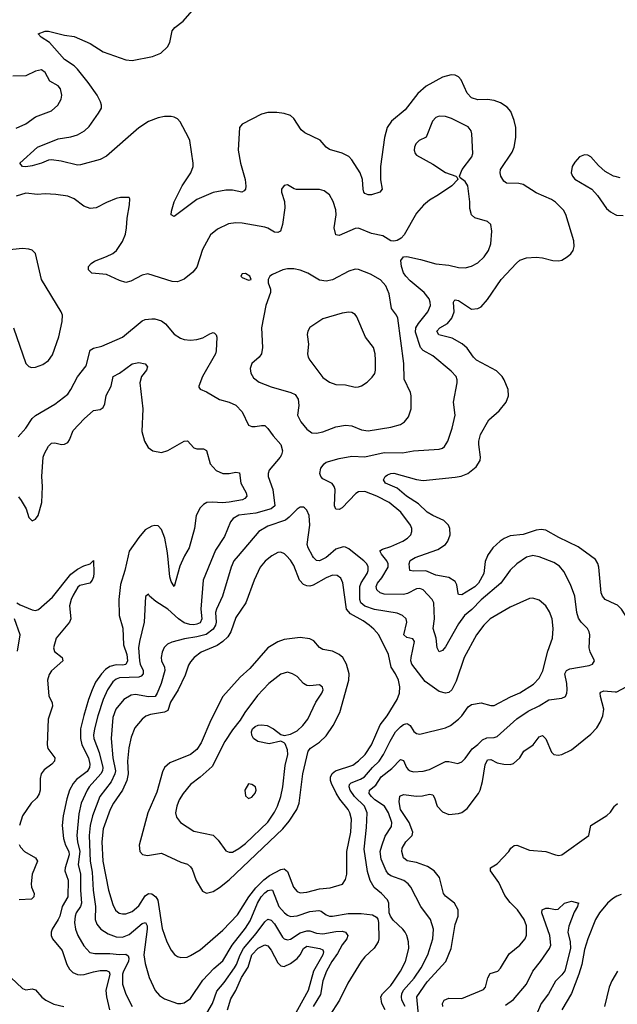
# Model space of a CAD drawing. Header units: inches. Extents: x 1682530 to 1839546, y 640742 to 791647.
# Tile 524 of 656: x 1776313 to 1780013, y 667224 to 673318. Entities that reach past the tile are written whole.
import ezdxf

# ---------------------------------------------------------------- set-up
doc = ezdxf.new("R2010")
doc.units = ezdxf.units.IN
doc.header["$MEASUREMENT"] = 0
for name, color, linetype in [('B7676', 7, 'Continuous'), ('B7677', 7, 'Continuous'), ('B7686', 7, 'Continuous'), ('B7687', 7, 'Continuous')]:
    doc.layers.add(name, color=color, linetype=linetype)

msp = doc.modelspace()

# ---------------------------------------------------------------- linework, layer by layer
at = {"layer": 'B7676', "color": 5}
for points, elevation in [([(1776295.3, 669710), (1776316.5, 669696.5), (1776390, 669666.7), (1776410, 669662), (1776430, 669667.1), (1776515.1, 669744.9), (1776630, 669886.5), (1776670, 669916.5), (1776710, 669937.1), (1776748, 669950), (1776770, 669971.3), (1776771.9, 669891.9), (1776770.1, 669870), (1776762, 669850), (1776747.2, 669830), (1776684, 669816), (1776673.6, 669806.4), (1776643.3, 669756.7), (1776630.8, 669730), (1776621.5, 669690), (1776630.2, 669609.8), (1776620.9, 669590), (1776539, 669490), (1776522, 669430), (1776527.5, 669407.5), (1776576, 669370), (1776580.3, 669350), (1776510, 669288.2), (1776495.4, 669264.6), (1776485.2, 669230), (1776494, 669134), (1776513.2, 669090), (1776516.2, 669070), (1776489.6, 668990), (1776482.9, 668830), (1776487.5, 668807.5), (1776531, 668750), (1776528.6, 668730), (1776511.6, 668710), (1776465.1, 668674.9), (1776445.9, 668650), (1776438.7, 668621.3), (1776440.2, 668550), (1776433.8, 668526.2), (1776417.9, 668502.1), (1776384.5, 668470), (1776330, 668390.6), (1776311.8, 668330)], 580), ([(1776984.5, 670000), (1776963.5, 669910), (1776937.5, 669822.5), (1776925.6, 669730), (1776928.9, 669630), (1776951.8, 669551.8), (1776955.1, 669450), (1776976.5, 669390), (1776979.6, 669350), (1776970, 669326.6), (1776950, 669322.4), (1776910, 669324.5), (1776870, 669314.4), (1776843.8, 669296.2), (1776818.5, 669270), (1776782.9, 669217.1), (1776761.3, 669170), (1776737.7, 669110), (1776709, 669011), (1776689.2, 668930), (1776688.1, 668870), (1776697.6, 668830), (1776739.3, 668750), (1776747.4, 668710), (1776745.1, 668690), (1776730, 668664.6), (1776665.3, 668614.7), (1776643.5, 668590), (1776621.4, 668550), (1776604.7, 668495.3), (1776582.6, 668390), (1776575.3, 668330), (1776582.9, 668250), (1776596.3, 668210), (1776616.3, 668170), (1776618.2, 668150), (1776594.2, 668070), (1776592.5, 668050), (1776612.3, 667992.3), (1776611.4, 667890), (1776574.6, 667830), (1776561, 667770), (1776551.8, 667748.2), (1776512.7, 667690), (1776506.5, 667670), (1776507.2, 667650), (1776515.8, 667630), (1776576.6, 667556.6), (1776604.6, 667470), (1776621.5, 667441.5), (1776642.2, 667422.2), (1776669.7, 667409.7), (1776690, 667406.3), (1776712.2, 667407.8), (1776770, 667425.8), (1776810, 667433), (1776850, 667434.4), (1776866.1, 667426.1), (1776870.5, 667410), (1776845.7, 667310), (1776849.6, 667270), (1776868.6, 667190)], 620), ([(1777510.7, 670000), (1777448.4, 669850), (1777434.7, 669670), (1777440.9, 669610), (1777430, 669586.2), (1777410, 669576.6), (1777390, 669573.3), (1777365.3, 669574.7), (1777330, 669585.6), (1777295.4, 669610), (1777230, 669669.9), (1777156.4, 669716.4), (1777117.2, 669750), (1777110, 669762), (1777091.1, 669748.9), (1777083.5, 669590), (1777054.2, 669470), (1777049.2, 669430.8), (1777055.2, 669350), (1777059, 669330), (1777076.8, 669290), (1777077.4, 669270), (1777064.7, 669255.3), (1777050, 669248.9), (1776930, 669245), (1776910, 669236.5), (1776890, 669219.1), (1776856.6, 669170), (1776830, 669111), (1776796.5, 669010), (1776775.9, 668930), (1776770.1, 668890), (1776772, 668870), (1776803.7, 668783.7), (1776828.3, 668690), (1776825.9, 668670), (1776814.5, 668650), (1776742.5, 668570), (1776730.6, 668550), (1776693.6, 668470), (1776677.8, 668402.2), (1776666.9, 668270), (1776669.7, 668230), (1776685.1, 668170), (1776675.6, 668090), (1776689, 668029), (1776688.9, 667930), (1776694.5, 667850), (1776689.1, 667830), (1776663.1, 667790), (1776655.7, 667770), (1776652.8, 667730), (1776658.3, 667690), (1776672.5, 667650), (1776710, 667585.5), (1776745.9, 667545.9), (1776777.9, 667537.9), (1776870, 667539.1), (1776930, 667532.8), (1776970, 667533.8), (1776984.9, 667524.9), (1776989.4, 667510), (1776987.3, 667490), (1776954.7, 667430), (1776948.7, 667410), (1776950.1, 667350), (1776970, 667286.4), (1777008.4, 667210)], 640), ([(1777665, 670000), (1777639.4, 669970), (1777622.7, 669930), (1777568.8, 669750), (1777530.6, 669669.4), (1777525.6, 669650), (1777529.2, 669590), (1777524.6, 669570), (1777510, 669546.4), (1777466.6, 669513.4), (1777410, 669497.9), (1777332.8, 669487.2), (1777255.4, 669464.6), (1777227.4, 669452.6), (1777207.1, 669432.9), (1777195.6, 669404.4), (1777189.2, 669370), (1777191.1, 669350), (1777210.1, 669310), (1777211.8, 669290), (1777189.6, 669210.4), (1777164.4, 669150), (1777151.1, 669130), (1777110, 669126.4), (1777030, 669141.3), (1777002.7, 669137.3), (1776957.6, 669110), (1776907, 669050), (1776890, 668999.3), (1776879, 668870), (1776888.9, 668750), (1776906.3, 668670), (1776902.4, 668650), (1776879.3, 668600.7), (1776809.1, 668510), (1776764.2, 668390), (1776749.7, 668330.3), (1776743, 668270), (1776749.7, 668110), (1776762.1, 668042.1), (1776767.7, 667930), (1776781, 667830), (1776779, 667750), (1776790, 667720.9), (1776815.5, 667690), (1776859.8, 667659.8), (1776910, 667642.3), (1776950, 667639.1), (1776990, 667657.3), (1777070, 667725.2), (1777091.1, 667731.1), (1777101.9, 667710), (1777102.7, 667690), (1777081.3, 667530), (1777090, 667477.3), (1777115, 667390), (1777151.4, 667310), (1777178.3, 667278.3), (1777210, 667257.8), (1777290, 667230.3), (1777310, 667228.5), (1777330, 667233.7), (1777370, 667259.5), (1777446.6, 667373.4), (1777514.4, 667445.6), (1777570, 667494.2), (1777627.8, 667590), (1777710, 667695.8), (1777739.3, 667740.7), (1777784.9, 667850), (1777808.1, 667890), (1777830, 667914.9), (1777850, 667928.9), (1777870, 667933.8), (1777877.3, 667930), (1777917.7, 667830), (1777952.9, 667790), (1777970, 667776.1), (1777990, 667767.6), (1778030, 667771.4), (1778110, 667798.9), (1778164.2, 667804.2), (1778180, 667800), (1778210, 667777.2), (1778230, 667769.5), (1778250, 667768.9), (1778346.3, 667786.3), (1778426.5, 667786.5), (1778497.2, 667777.2), (1778522.8, 667762.8), (1778530.4, 667750.4), (1778534.4, 667730), (1778536.9, 667630), (1778531.7, 667610), (1778507.8, 667572.2), (1778450, 667518), (1778427.6, 667490), (1778345.3, 667354.7), (1778291.9, 667250), (1778228.4, 667151.6)], 660), ([(1777874.3, 670000), (1777865.3, 669994.7), (1777832.9, 669967.1), (1777801.3, 669930), (1777763.5, 669850), (1777713.8, 669710), (1777650, 669618.9), (1777620.4, 669530), (1777600.5, 669499.5), (1777570.2, 669470), (1777535.1, 669444.9), (1777437, 669403), (1777393.6, 669370), (1777370, 669344), (1777357.5, 669322.5), (1777338, 669262), (1777293.7, 669170), (1777245.8, 669094.2), (1777230, 669042.7), (1777210, 669031.9), (1777122.8, 669017.2), (1777092.8, 669007.2), (1777070, 668988.7), (1777024.7, 668935.3), (1777001.9, 668878.1), (1776988.3, 668811.7), (1776980.5, 668730), (1776984, 668650), (1776976.6, 668610), (1776950.1, 668550), (1776893.8, 668470), (1776871.8, 668430), (1776829.2, 668310), (1776820.9, 668230), (1776827.2, 668110), (1776862.3, 667930), (1776890, 667842.4), (1776906.8, 667806.8), (1776928.3, 667788.3), (1776950, 667784), (1776970, 667784.6), (1777010, 667798.5), (1777050, 667834.8), (1777090, 667896.1), (1777110, 667909.5), (1777130, 667908.9), (1777156.3, 667890), (1777168.7, 667868.7), (1777193.8, 667693.8), (1777222.9, 667610), (1777250, 667559.5), (1777272.1, 667532.1), (1777290, 667519.5), (1777310, 667513.1), (1777350, 667516.5), (1777370, 667525.5), (1777430, 667561.8), (1777570, 667682.7), (1777661.5, 667778.5), (1777731.6, 667890), (1777775.3, 667944.7), (1777824.4, 667995.6), (1777858.4, 668021.6), (1777930, 668058.2), (1777950, 668061.9), (1777970, 668047.3), (1778008.7, 667948.7), (1778030, 667922), (1778050, 667914), (1778090, 667918.4), (1778170, 667939), (1778234.1, 667945.9), (1778312.2, 667967.8), (1778330, 667996.3), (1778338.5, 668030), (1778337.5, 668170), (1778362.1, 668290), (1778366.7, 668370), (1778356.9, 668410), (1778346.8, 668430), (1778294.1, 668494.1), (1778271.6, 668531.6), (1778243.6, 668590), (1778236.9, 668610), (1778237.1, 668630), (1778247.7, 668652.3), (1778269, 668670), (1778374.6, 668705.4), (1778410, 668730.9), (1778451.2, 668770), (1778490, 668830.2), (1778545.5, 668954.5), (1778587.5, 669010), (1778650.8, 669110), (1778665, 669150), (1778667.1, 669190), (1778659, 669230), (1778639.4, 669270), (1778612, 669310), (1778595.2, 669390), (1778535.7, 669510), (1778506, 669546), (1778477.3, 669570), (1778438.5, 669598.5), (1778361.9, 669641.9), (1778336.4, 669670), (1778313.6, 669833.6), (1778301.5, 669861.5), (1778278.8, 669878.8), (1778250, 669880.3), (1778210, 669864.7), (1778130, 669819.3), (1778110, 669812.6), (1778090, 669814.1), (1778070, 669823.2), (1778044.8, 669850), (1778010, 669940.5), (1777990, 669973.7), (1777965.1, 670000)], 680), ([(1777332.9, 670000), (1777330, 669995.1), (1777304.4, 669935.6), (1777270, 669809.2), (1777250, 669841.2), (1777243.2, 669870), (1777229.5, 670000)], 620), ([(1778222.8, 670000), (1778210, 669989.1), (1778170, 669968), (1778150, 669971.2), (1778131.2, 669990), (1778125.8, 670000)], 660), ([(1778576.5, 667190), (1778555.3, 667230), (1778549.7, 667270), (1778558.3, 667290), (1778610, 667341.2), (1778630, 667367.2), (1778670.6, 667430), (1778701.1, 667490), (1778721.8, 667570), (1778719.8, 667610), (1778709.8, 667649.8), (1778699.7, 667670), (1778686, 667690), (1778625.2, 667745.2), (1778607.6, 667770), (1778601.3, 667790), (1778598, 667850), (1778589.7, 667870), (1778552.2, 667910), (1778506.5, 667946.5), (1778482, 667990), (1778466.6, 668046.6), (1778444.6, 668184.6), (1778460.7, 668319.3), (1778464.6, 668410), (1778447.2, 668450), (1778386.1, 668510), (1778358.7, 668550), (1778352.8, 668570), (1778355.6, 668584.4), (1778365.3, 668594.7), (1778422.5, 668617.5), (1778447.4, 668632.6), (1778496.7, 668690), (1778538.4, 668730), (1778566.2, 668770), (1778606.4, 668853.6), (1778639.6, 668910), (1778670, 668942.6), (1778690, 668956.1), (1778710, 668962.3), (1778718.6, 668958.6), (1778730.1, 668950.1), (1778753.2, 668913.2), (1778770, 668900.3), (1778790, 668896.1), (1778950, 668934.7), (1778979.7, 668950), (1779029.7, 668990), (1779050, 669010.4), (1779090, 669066.4), (1779110, 669080.3), (1779170, 669091.1), (1779230, 669073.6), (1779250, 669074.2), (1779351.9, 669128.1), (1779410, 669152.5), (1779494.5, 669205.5), (1779530, 669243.6), (1779551.5, 669288.5), (1779582.2, 669410), (1779611.9, 669490), (1779615.9, 669550), (1779608.9, 669610), (1779594, 669654), (1779570, 669689.6), (1779530, 669726), (1779490, 669738.7), (1779470, 669736.3), (1779350, 669681.4), (1779226.7, 669610), (1779185.6, 669570), (1779140.6, 669510), (1779064.3, 669370), (1779015.7, 669224.3), (1778989.3, 669170.7), (1778970, 669155.1), (1778950, 669149.8), (1778910, 669160.9), (1778822.6, 669222.6), (1778741.5, 669330), (1778734.5, 669350), (1778735.6, 669370), (1778757.4, 669470), (1778747, 669487), (1778710, 669494.6), (1778692, 669510), (1778710.7, 669590), (1778705.7, 669610), (1778682.4, 669630), (1778650, 669644.6), (1778510, 669668.2), (1778450, 669687.9), (1778424.2, 669710), (1778419.4, 669730), (1778418.4, 669810), (1778426.8, 669833.2), (1778463.7, 669890), (1778470.6, 669910), (1778470, 669931.6), (1778461.6, 669950), (1778444.1, 669970), (1778405.2, 670000)], 660), ([(1778698.9, 667210), (1778678.7, 667250), (1778675.7, 667270), (1778679.7, 667290), (1778690, 667311.5), (1778754.3, 667385.7), (1778799, 667450), (1778838.9, 667530), (1778871.4, 667630), (1778874, 667690), (1778857.1, 667750), (1778795.9, 667830), (1778735.1, 667950), (1778718.9, 667970), (1778691.3, 667990), (1778610, 668020.2), (1778597, 668030), (1778582.3, 668050), (1778550, 668123.1), (1778545.6, 668170), (1778554.8, 668205.2), (1778575.5, 668264.5), (1778614.6, 668325.4), (1778617.9, 668350), (1778595.6, 668410), (1778571.7, 668450), (1778511.3, 668490), (1778490.4, 668510), (1778476.3, 668530), (1778478.2, 668550), (1778518.6, 668581.4), (1778550, 668631.8), (1778616.3, 668683.7), (1778670, 668739.5), (1778690, 668732.7), (1778707.8, 668690), (1778718.1, 668678.1), (1778730, 668668.3), (1778750, 668662.9), (1778810, 668667.5), (1778850, 668678), (1778950, 668726.2), (1778970, 668726.9), (1779024.7, 668715.3), (1779050, 668725.7), (1779070, 668745.3), (1779113.7, 668806.3), (1779150, 668832.8), (1779179, 668861), (1779206.1, 668873.9), (1779250, 668875), (1779270, 668882.8), (1779390, 668991.3), (1779461.1, 669038.9), (1779530, 669071), (1779590, 669108.7), (1779670, 669119.1), (1779691.6, 669128.4), (1779701, 669150), (1779702.4, 669170), (1779700.7, 669210), (1779689.1, 669270), (1779698.3, 669290), (1779719.3, 669300.7), (1779839.2, 669320.8), (1779859.3, 669330), (1779872.3, 669350), (1779845.1, 669405.1), (1779839.1, 669430), (1779842.2, 669510), (1779839.1, 669530), (1779828.2, 669550), (1779789.1, 669589.1), (1779773.3, 669613.3), (1779761.8, 669650), (1779749.8, 669750), (1779722.3, 669822.3), (1779682.4, 669902.4), (1779655.8, 669935.8), (1779619.7, 669959.7), (1779530, 669994.6), (1779498, 670000)], 640), ([(1779484.2, 670000), (1779450, 669991.9), (1779390, 669950.9), (1779349, 669911), (1779291.2, 669830), (1779170, 669727), (1779111.9, 669668.1), (1779067.2, 669630), (1779030, 669579.8), (1778950, 669436.8), (1778930, 669413.7), (1778910, 669405.1), (1778897.2, 669430), (1778891.6, 669490), (1778872.2, 669550), (1778881.7, 669610), (1778877.7, 669710), (1778866.4, 669730), (1778810, 669788.7), (1778790, 669798.4), (1778770, 669796.7), (1778713.9, 669766.1), (1778690, 669760.2), (1778570, 669762.5), (1778545.6, 669770), (1778523.2, 669790), (1778520.2, 669810), (1778528.3, 669830), (1778555.4, 669864.6), (1778593.5, 669930), (1778594.5, 669950), (1778586.5, 669970), (1778561.1, 670000)], 640), ([(1779208.9, 670000), (1779195.6, 669964.4), (1779185.9, 669890), (1779152.5, 669830), (1779130, 669808.1), (1779050, 669759.2), (1779030, 669760.7), (1779026.6, 669766.6), (1779020.1, 669820.1), (1779010, 669840.9), (1778970, 669866.6), (1778890, 669880.4), (1778827.2, 669907.2), (1778750, 669904.5), (1778728.7, 669908.7), (1778724.8, 669950), (1778730, 669971.6), (1778761.6, 669990), (1778790.7, 670000)], 620), ([(1780000, 669700.4), (1779938.7, 669730), (1779920.4, 669750), (1779912.9, 669770), (1779898.9, 669930), (1779892.6, 669952.6), (1779878, 669978), (1779847.2, 670000)], 620), ([(1776299.1, 669410), (1776315.4, 669510), (1776280.4, 669610)], 580), ([(1778791.3, 667050), (1778771.9, 667270), (1778836.6, 667363.4), (1778950.8, 667489.2), (1778984, 667570), (1779010, 667718.8), (1779028.3, 667770), (1779028.4, 667810), (1779005.4, 667850), (1778950, 667893.5), (1778936.1, 667910), (1778912.1, 668010), (1778879.8, 668050), (1778837.5, 668077.5), (1778770, 668102.7), (1778712.8, 668112.8), (1778689.9, 668129.9), (1778679, 668170), (1778681.2, 668190), (1778703.2, 668230), (1778743.5, 668270), (1778747.4, 668290), (1778723.6, 668350), (1778671.5, 668430), (1778662.1, 668477.9), (1778667.4, 668512.6), (1778690, 668522.9), (1778770, 668512.1), (1778805.8, 668514.2), (1778850, 668524.1), (1778870, 668520.3), (1778881.5, 668501.5), (1778897.3, 668450), (1778930, 668415.4), (1778970, 668399.3), (1779030, 668405), (1779050, 668412.3), (1779083.5, 668436.5), (1779153.8, 668530), (1779163.7, 668550), (1779177.5, 668602.5), (1779193.9, 668706.1), (1779210, 668738.2), (1779230, 668739.4), (1779270, 668719.8), (1779310, 668710.1), (1779350, 668708.3), (1779370, 668714.7), (1779409.7, 668750), (1779434.7, 668790), (1779491.1, 668830), (1779530, 668880.3), (1779550, 668888.4), (1779570, 668866.4), (1779605.2, 668785.2), (1779619.1, 668770), (1779646, 668766), (1779670, 668771.3), (1779730, 668799.7), (1779850, 668896), (1779885.4, 668934.6), (1779907.4, 668970), (1779922.7, 669010), (1779928.6, 669050), (1779907.9, 669130), (1779906, 669150), (1779910, 669156.4), (1779930, 669164.4), (1780000, 669158.3)], 620), ([(1778933.5, 667210), (1778931.1, 667230), (1778940.6, 667250), (1778970, 667263.3), (1779050, 667259.5), (1779184.3, 667315.7), (1779195.9, 667330), (1779211.8, 667388.2), (1779225.6, 667414.4), (1779273.3, 667430), (1779290, 667448.4), (1779343.1, 667536.9), (1779409.8, 667590.2), (1779442.2, 667630), (1779450, 667652), (1779449.8, 667709.8), (1779435.8, 667750), (1779394.9, 667810), (1779350, 667855.3), (1779316.9, 667896.9), (1779278.7, 667978.7), (1779228.3, 668050), (1779227, 668070), (1779270, 668093.8), (1779342, 668170), (1779353.6, 668190), (1779373.7, 668206.3), (1779390, 668208.9), (1779470, 668178.7), (1779570, 668169.4), (1779630, 668148.4), (1779650, 668146.2), (1779670, 668150.3), (1779837.2, 668270), (1779848.3, 668331.7), (1779947.8, 668392.2), (1779970, 668412.7), (1779995.8, 668450), (1780000, 668454)], 580), ([(1776310, 668213.4), (1776317.2, 668197.2), (1776342.8, 668170), (1776411.3, 668131.3), (1776422.3, 668110), (1776390.7, 668030), (1776383.2, 667970), (1776386.4, 667950), (1776403.2, 667910), (1776401, 667890), (1776385.1, 667874.9), (1776310, 667871.5)], 580), ([(1780000, 667888.1), (1779982.7, 667877.3), (1779952.5, 667850), (1779902.7, 667790), (1779877.4, 667750), (1779830.1, 667630), (1779810, 667563.6), (1779792.9, 667470), (1779775.3, 667410), (1779728.8, 667291.2), (1779669.4, 667190)], 580), ([(1779321.3, 667218.7), (1779370, 667254.4), (1779449.8, 667350), (1779489.8, 667430), (1779538, 667490), (1779593.5, 667570), (1779600.7, 667590), (1779594.9, 667650), (1779546, 667790), (1779547.3, 667810), (1779570, 667818.9), (1779590, 667820.3), (1779630, 667810.5), (1779647, 667813), (1779685.1, 667850), (1779730, 667863.7), (1779774, 667850), (1779770.9, 667849.1), (1779766, 667830), (1779745.3, 667794.7), (1779712.4, 667707.6), (1779707.4, 667670), (1779720.9, 667610), (1779723.1, 667570), (1779687.8, 667432.2), (1779670, 667407.2), (1779630, 667367.1), (1779586.7, 667290), (1779542.5, 667230), (1779509.4, 667150)], 560), ([(1777470.4, 667170), (1777506.2, 667230), (1777534.3, 667305.7), (1777579.7, 667360.3), (1777643.7, 667450), (1777655.3, 667470), (1777676.8, 667530), (1777699.4, 667570), (1777777.7, 667662.3), (1777830, 667735), (1777850, 667751.1), (1777870, 667744.2), (1777890, 667721.6), (1777939.7, 667639.7), (1777950, 667629.3), (1777970, 667624), (1777990, 667627.8), (1778050, 667665.9), (1778090, 667679.9), (1778110, 667678.5), (1778150, 667663.8), (1778190, 667659.9), (1778270, 667675.6), (1778310, 667676.8), (1778329, 667670), (1778338.7, 667658.7), (1778344.3, 667650), (1778338.6, 667630), (1778310, 667591.8), (1778281.3, 667538.7), (1778245.1, 667490), (1778212.2, 667430), (1778190.6, 667370), (1778175.2, 667284.8), (1778130.1, 667210)], 640), ([(1777600.2, 667190), (1777620.8, 667259.2), (1777651.1, 667308.9), (1777685.8, 667390), (1777726.7, 667453.3), (1777749.9, 667530), (1777790, 667571.9), (1777830, 667592.1), (1777850, 667586.7), (1777870, 667560.2), (1777910, 667481.1), (1777930, 667462), (1777950, 667458.8), (1777990, 667476.3), (1778030, 667506.9), (1778050.3, 667529.7), (1778070.4, 667569.6), (1778090, 667584.3), (1778170.7, 667570), (1778190, 667561.7), (1778194.7, 667550), (1778190.5, 667530), (1778132.1, 667430), (1778098.2, 667310), (1778000.3, 667130)], 620), ([(1776257.8, 667390), (1776330, 667322.4), (1776350, 667313.4), (1776390, 667320.2), (1776410, 667314.7), (1776448.8, 667268.8), (1776475.3, 667250), (1776524.5, 667224.5), (1776584.9, 667210)], 580), ([(1780000, 667404.8), (1779979.8, 667370), (1779963.4, 667330), (1779934.6, 667210)], 620)]:
    msp.add_lwpolyline(points, dxfattribs=dict(at, elevation=elevation))
for points, elevation in [([(1778050, 669494.4), (1777950, 669482), (1777910, 669468.7), (1777850, 669429.8), (1777737.2, 669302.8), (1777678, 669250), (1777570.2, 669130), (1777496.8, 668983.2), (1777436.7, 668843.3), (1777410, 668801.4), (1777370, 668769.8), (1777241.7, 668718.3), (1777210.1, 668689.9), (1777196.9, 668663.1), (1777162.5, 668537.5), (1777106.8, 668410), (1777053, 668210), (1777057.4, 668170), (1777072.3, 668152.3), (1777104.3, 668144.3), (1777190, 668160.2), (1777310, 668104.2), (1777351.7, 668091.7), (1777370, 668075.8), (1777380, 668060), (1777404.7, 667990), (1777444.7, 667924.7), (1777470, 667911.7), (1777510, 667921.8), (1777550, 667946.7), (1777610, 667995), (1777941.8, 668310), (1777982.1, 668357.9), (1778028.4, 668430), (1778042.8, 668470), (1778064.8, 668650), (1778099.2, 668790), (1778112.7, 668810), (1778170, 668846.4), (1778210, 668885.8), (1778254, 668950), (1778294.5, 669030), (1778351.3, 669230), (1778352.8, 669270), (1778336.8, 669330), (1778312.9, 669370), (1778290, 669389.8), (1778250, 669410.8), (1778190, 669419.8), (1778170, 669432.5), (1778133.8, 669473.8), (1778110, 669486)], 720), ([(1777970, 669279.7), (1777930, 669267.1), (1777854.4, 669210), (1777784.1, 669135.9), (1777705.7, 669030), (1777677.2, 668982.8), (1777630, 668923), (1777582.5, 668850), (1777503.9, 668696.1), (1777430, 668629.8), (1777370, 668585.7), (1777325.3, 668530), (1777300.8, 668490), (1777284.9, 668450), (1777278, 668410), (1777283.2, 668383.2), (1777308.4, 668350), (1777390, 668296.1), (1777510, 668270.3), (1777541.2, 668241.2), (1777590, 668174.9), (1777610, 668165.7), (1777630, 668165.8), (1777670, 668188.6), (1777710, 668219.2), (1777848.1, 668351.9), (1777890, 668414.4), (1777908.1, 668450), (1777928.7, 668510), (1777942.8, 668570), (1777957.2, 668702.8), (1777971.9, 668770), (1777970, 668799.3), (1777955.5, 668835.5), (1777950, 668843.6), (1777930, 668852.7), (1777856.4, 668836.4), (1777786.6, 668850), (1777760.5, 668870), (1777749.7, 668890), (1777748.4, 668911.6), (1777754.5, 668930), (1777770, 668943.8), (1777790, 668952), (1777810, 668954.6), (1777844.7, 668950), (1777883.8, 668930), (1777930, 668894.4), (1777950, 668887.3), (1777990, 668896.5), (1778030, 668917.6), (1778065.1, 668950), (1778096.1, 668990), (1778146.5, 669093.5), (1778184.4, 669150), (1778190.7, 669170), (1778188.1, 669188.1), (1778170, 669202), (1778110, 669194.7), (1778090, 669196.9), (1778070, 669209.6), (1778030, 669253.3), (1778002.7, 669270)], 740), ([(1777730, 668588.7), (1777707.3, 668550), (1777710, 668514), (1777730, 668498), (1777750, 668506), (1777770, 668532), (1777776, 668550), (1777772.7, 668570), (1777750, 668584)], 760)]:
    msp.add_lwpolyline(points, close=True, dxfattribs=dict(at, elevation=elevation))
at = {"layer": 'B7677', "color": 5}
for points, elevation in [([(1778790.7, 670000), (1778901.9, 670038.1), (1778949.7, 670070), (1778962.7, 670090), (1778977.2, 670130), (1778976.4, 670170), (1778968.4, 670190), (1778939.1, 670219.1), (1778870, 670249.9), (1778836, 670270), (1778781, 670321), (1778708.7, 670370), (1778650, 670419.2), (1778577.6, 670450), (1778565.1, 670470), (1778576.3, 670490), (1778590, 670500.3), (1778609.9, 670510.1), (1778630, 670511.8), (1778770, 670472.4), (1778810, 670466.7), (1779010, 670486.7), (1779046.1, 670493.9), (1779088, 670510), (1779138.2, 670550), (1779163.5, 670590), (1779166.6, 670610), (1779155.5, 670690), (1779155.8, 670710), (1779166.4, 670750), (1779218.2, 670841.8), (1779282.5, 670897.5), (1779324.4, 670950), (1779338.3, 670990), (1779336.9, 671030), (1779312.4, 671090), (1779299.1, 671110), (1779264.8, 671144.8), (1779141.5, 671210), (1779122.2, 671230), (1779084.3, 671284.3), (1779051.6, 671311.6), (1778990, 671347), (1778907.8, 671367.8), (1778895.1, 671390), (1778913.6, 671410), (1778961.4, 671438.6), (1778989.4, 671470.6), (1779003.7, 671510), (1778998, 671570), (1779002, 671578), (1779010, 671584.4), (1779030, 671580.9), (1779110, 671526.9), (1779149, 671530), (1779170, 671541.7), (1779210, 671585.7), (1779294.4, 671710), (1779387.8, 671812.2), (1779410, 671830.2), (1779450, 671843.7), (1779510, 671848.1), (1779550, 671843.8), (1779613.1, 671826.9), (1779650, 671824.7), (1779670, 671830.3), (1779702.9, 671850), (1779725.6, 671870), (1779738.7, 671890), (1779745.1, 671914.9), (1779743.1, 671950), (1779693.3, 672113.3), (1779679.8, 672139.8), (1779630, 672189.5), (1779605.6, 672205.6), (1779510, 672246.9), (1779430, 672298.5), (1779404, 672304), (1779326.6, 672306.6), (1779310, 672318.4), (1779292.6, 672350), (1779287.4, 672370), (1779289.8, 672390), (1779361.4, 672498.6), (1779374.8, 672530), (1779385.3, 672590), (1779384.1, 672650), (1779374.7, 672694.7), (1779353.5, 672750), (1779330, 672777.7), (1779290, 672803.1), (1779250, 672818.2), (1779210, 672824), (1779150, 672821.9), (1779110, 672834.7), (1779083.8, 672863.8), (1779046.5, 672946.5), (1779030, 672964.7), (1779010, 672974.8), (1778983.9, 672976.1), (1778930, 672961.6), (1778830, 672907.4), (1778777.9, 672862.1), (1778700.2, 672759.8), (1778614.4, 672690), (1778587.6, 672650), (1778571.5, 672588.5), (1778547.2, 672410), (1778547.1, 672327.1), (1778556.4, 672270), (1778542.8, 672250), (1778490, 672234.5), (1778470, 672234.7), (1778450, 672243), (1778444.4, 672250), (1778438.8, 672270), (1778434.3, 672330), (1778421.8, 672370), (1778370, 672449.8), (1778350, 672470.8), (1778310, 672492.7), (1778230, 672514.5), (1778210, 672529.7), (1778172.2, 672572.2), (1778078.5, 672618.5), (1778056.4, 672636.4), (1778010, 672707), (1777990, 672724.5), (1777950, 672738), (1777904.5, 672744.5), (1777850, 672744.7), (1777810, 672732.6), (1777690, 672671.6), (1777674.4, 672650), (1777666.2, 672510), (1777680.6, 672430), (1777708.4, 672330), (1777712.7, 672287.3), (1777710, 672269.3), (1777701.7, 672258.3), (1777688.7, 672251.3), (1777630, 672262.5), (1777590, 672263.1), (1777510, 672248.2), (1777410, 672204.5), (1777270, 672099.3), (1777249.6, 672109.6), (1777252.1, 672132.1), (1777269.8, 672190), (1777317.7, 672290), (1777372.3, 672370), (1777385.8, 672410), (1777387.3, 672430), (1777365.3, 672570), (1777357.3, 672590), (1777306.6, 672686.6), (1777290, 672704), (1777270, 672714.5), (1777250, 672719.8), (1777210, 672719.8), (1777170, 672710.8), (1777110, 672687.6), (1777050, 672648.6), (1776850, 672472.9), (1776810, 672453.6), (1776690, 672419.3), (1776670, 672417.4), (1776570, 672442.4), (1776508.6, 672451.4), (1776490, 672449.1), (1776448.4, 672430), (1776390, 672412.9), (1776350, 672407.4), (1776329, 672410), (1776314.5, 672430), (1776423, 672530), (1776550, 672581.7), (1776630, 672594), (1776670, 672605.5), (1776714.5, 672630), (1776742.1, 672657.9), (1776801.3, 672738.7), (1776818.2, 672770), (1776819.3, 672790), (1776813.6, 672810), (1776791.6, 672850), (1776737.3, 672930), (1776670, 673011.3), (1776650, 673032.9), (1776590, 673071.7), (1776497.2, 673177.2), (1776445.1, 673210), (1776426, 673230), (1776470, 673247.1), (1776490, 673246.5), (1776590, 673221.3), (1776650, 673214.6), (1776750, 673170.2), (1776830, 673119.1), (1776970, 673070.3), (1777010, 673066.3), (1777134, 673090), (1777187, 673110), (1777228.2, 673150), (1777242.2, 673177.8), (1777257.4, 673250), (1777273.6, 673270), (1777325.4, 673310), (1777410, 673406.5)], 620), ([(1776290, 672647.6), (1776350, 672674), (1776410, 672716.1), (1776510, 672753.7), (1776549.6, 672790), (1776570, 672826), (1776574, 672850), (1776565.6, 672890), (1776550, 672909.5), (1776498.5, 672938.5), (1776470, 672992.3), (1776447.7, 673007.7), (1776410, 672999.7), (1776350, 672971.5), (1776270, 672969.6)], 640), ([(1778561.1, 670000), (1778552.7, 670010), (1778542.6, 670030), (1778558.4, 670041.6), (1778610, 670057.5), (1778685.1, 670090), (1778714.7, 670110), (1778734.3, 670130), (1778741.1, 670150), (1778739.7, 670170), (1778732.1, 670190), (1778671.6, 670270), (1778599.8, 670330), (1778523.5, 670370), (1778450, 670397.2), (1778410, 670395.3), (1778393.3, 670386.7), (1778310, 670297.6), (1778290, 670287.1), (1778270, 670287.8), (1778260.9, 670310), (1778266.3, 670410), (1778260.7, 670430), (1778246.8, 670446.8), (1778190, 670476.4), (1778177.8, 670490), (1778170.7, 670510), (1778177.5, 670542.5), (1778197.4, 670570), (1778210, 670579.1), (1778290, 670602.4), (1778370, 670616.1), (1778450, 670611.8), (1778570, 670639.1), (1778683.4, 670636.6), (1778750, 670649.2), (1778910, 670659.5), (1778930, 670667), (1778942.4, 670677.6), (1778963.1, 670710), (1778990.8, 670790), (1779009.7, 670869.7), (1778999.1, 670950), (1779022.4, 671070), (1779022.4, 671090), (1779014.7, 671110), (1778983.3, 671143.3), (1778870, 671237.7), (1778810, 671270.7), (1778795.4, 671290), (1778763.4, 671383.4), (1778764.7, 671410), (1778781.3, 671438.7), (1778840.3, 671510), (1778856.2, 671550), (1778855, 671570), (1778848.1, 671590), (1778816.8, 671630), (1778730, 671702.2), (1778702.9, 671730), (1778690, 671751.5), (1778676.2, 671790), (1778672.6, 671827.4), (1778689.7, 671850.3), (1778710, 671852), (1778794, 671834), (1778890, 671806.2), (1778970, 671799.6), (1779030, 671783.7), (1779070, 671783.1), (1779110, 671792), (1779150, 671813.7), (1779187.8, 671850), (1779215.4, 671890), (1779229.7, 671930), (1779237, 672010), (1779229.4, 672050), (1779209.2, 672070), (1779131, 672091), (1779109.7, 672109.7), (1779098.9, 672150), (1779098.9, 672190), (1779086.6, 672290), (1779070, 672316), (1779040.2, 672340.2), (1779035.3, 672350), (1779051.6, 672390), (1779111.5, 672470), (1779118.7, 672490), (1779112.1, 672612.1), (1779107.8, 672630), (1779090, 672655.1), (1778987.2, 672707.2), (1778950, 672719.6), (1778910, 672720.7), (1778890, 672712), (1778868.5, 672690), (1778828.6, 672591.4), (1778786.8, 672570), (1778766, 672550), (1778757.1, 672530), (1778755.5, 672510), (1778761.6, 672490), (1778770, 672479.1), (1778870, 672424.4), (1778950, 672373), (1779014, 672350), (1779022, 672342), (1779024.7, 672330), (1778987.7, 672290), (1778906.8, 672233.2), (1778850, 672200.3), (1778813.6, 672170), (1778770, 672120.4), (1778693, 671987), (1778674.2, 671965.8), (1778650, 671951.3), (1778630, 671946.6), (1778610, 671949.7), (1778560.6, 671980.6), (1778490, 671995.3), (1778410, 672028.3), (1778390, 672025.7), (1778290, 671982.6), (1778270, 671987.3), (1778260.3, 672030), (1778271.4, 672110), (1778270, 672142), (1778252.9, 672192.9), (1778230, 672234), (1778198.4, 672258.4), (1778170, 672268), (1778027.6, 672267.6), (1778011.5, 672271.5), (1777970, 672296), (1777950, 672292.7), (1777934, 672270), (1777933.4, 672250), (1777953.1, 672193.1), (1777954, 672154), (1777940.7, 672050), (1777927.7, 672010), (1777910, 672000.5), (1777890, 672003.1), (1777850, 672027.4), (1777830, 672034.2), (1777690, 672058.8), (1777650, 672060.8), (1777605.5, 672054.5), (1777537.5, 672022.5), (1777494.1, 671985.9), (1777444.7, 671895.3), (1777410, 671787.3), (1777385.1, 671754.9), (1777330, 671711.6), (1777290, 671695.1), (1777256.9, 671696.9), (1777105.4, 671745.4), (1777070, 671738), (1777000.2, 671699.8), (1776970, 671691.1), (1776930, 671703.9), (1776850, 671740.8), (1776759, 671750), (1776739.5, 671770), (1776739.5, 671790), (1776755.1, 671810), (1776776.2, 671823.8), (1776850, 671851.7), (1776890, 671872), (1776911.1, 671890), (1776950, 671946), (1776966.9, 671990), (1776974.7, 672030), (1776978.4, 672090), (1776992.9, 672172.9), (1776995.3, 672210), (1776990, 672218), (1776937, 672217), (1776910, 672211.6), (1776850, 672187.3), (1776786, 672154), (1776750, 672149.7), (1776710, 672163), (1776650, 672209.7), (1776610, 672226.9), (1776537.2, 672237.2), (1776470, 672240.4), (1776423.4, 672236.6), (1776350, 672245.1), (1776290, 672226)], 640), ([(1780000, 672347.1), (1779990, 672349.7), (1779938.2, 672378.2), (1779896.6, 672416.6), (1779850, 672469.3), (1779830, 672479.5), (1779810, 672482), (1779778.8, 672470), (1779750, 672437.2), (1779733.4, 672410), (1779727.3, 672370), (1779734.8, 672350), (1779750, 672331), (1779856, 672270), (1779890.4, 672230.4), (1779945.5, 672150), (1779970, 672128.4), (1780000, 672112.2)], 620), ([(1776274.6, 671410), (1776350.3, 671190.3), (1776370, 671172.7), (1776386, 671166), (1776410, 671166.7), (1776454.9, 671185.1), (1776490, 671208.5), (1776515.9, 671244.1), (1776555.6, 671355.6), (1776575.1, 671450), (1776576.9, 671490), (1776569.6, 671510), (1776446.9, 671710), (1776411.2, 671871.2), (1776390, 671892), (1776370, 671898.4), (1776330, 671901.6), (1776170, 671884.7)], 660), ([(1776303.3, 670736.7), (1776350, 670790.4), (1776390.5, 670849.5), (1776410, 670867.9), (1776530, 670937.8), (1776610, 671000.3), (1776630, 671028.4), (1776670, 671108.5), (1776724.1, 671175.9), (1776750, 671272.9), (1776770, 671285.8), (1776821.5, 671298.5), (1776950, 671353.4), (1777070, 671454.4), (1777090, 671462), (1777130, 671466), (1777150, 671465.7), (1777190, 671453.7), (1777214.8, 671434.8), (1777270, 671372.4), (1777307.8, 671347.8), (1777330, 671339.5), (1777370, 671334.9), (1777410, 671338.3), (1777446.6, 671350), (1777490, 671374.3), (1777510, 671381.3), (1777518.6, 671378.6), (1777528.7, 671368.7), (1777532.5, 671352.5), (1777530, 671269.2), (1777524.4, 671250), (1777443.7, 671110), (1777421, 671050), (1777422.8, 671042.8), (1777430.7, 671030.7), (1777470, 671015.5), (1777550, 670968.5), (1777610, 670951.8), (1777650, 670933.4), (1777690.2, 670890.2), (1777730, 670807.7), (1777750, 670800.4), (1777770, 670799.5), (1777810, 670807.4), (1777830, 670805.7), (1777850, 670788.5), (1777882.3, 670742.3), (1777929, 670690), (1777938.9, 670650), (1777934.4, 670625.6), (1777926.2, 670610), (1777856.5, 670530), (1777850.2, 670510), (1777851.3, 670490), (1777879.2, 670410), (1777892.1, 670310), (1777868.8, 670291.2), (1777775.4, 670264.6), (1777669.3, 670250.7), (1777633.8, 670230), (1777616.9, 670210), (1777579.9, 670119.9), (1777525.2, 670034.8), (1777510.7, 670000)], 640), ([(1776305.1, 670365.1), (1776322.5, 670342.5), (1776352.7, 670290), (1776370, 670238), (1776390, 670216), (1776410, 670226), (1776426, 670250), (1776449.7, 670330), (1776453.6, 670430), (1776449.8, 670490), (1776458.4, 670610), (1776465.9, 670634.1), (1776490, 670678.5), (1776510, 670696.2), (1776530, 670699.7), (1776570.9, 670689.1), (1776590, 670690.3), (1776610, 670700.4), (1776621.6, 670718.4), (1776644.2, 670775.8), (1776711.5, 670848.5), (1776770, 670900.3), (1776810, 670905.7), (1776830, 670917.1), (1776838.9, 670941.1), (1776848.1, 670991.9), (1776879.8, 671050), (1776891.8, 671110), (1776930, 671130.2), (1777010, 671187.2), (1777050, 671195.5), (1777090, 671187.7), (1777103.8, 671170), (1777097, 671150), (1777066.7, 671110), (1777056.9, 671070), (1777075, 670910), (1777068.8, 670768.8), (1777086, 670710), (1777109, 670670), (1777137.3, 670650), (1777190, 670640.3), (1777230, 670651.5), (1777330, 670708.9), (1777351.5, 670711.5), (1777390, 670668.7), (1777410, 670662.6), (1777450, 670662), (1777470, 670652.4), (1777492.2, 670570), (1777530, 670527.3), (1777570, 670509.2), (1777610, 670510.2), (1777650, 670517.3), (1777673.4, 670513.4), (1777681.8, 670450), (1777715.3, 670390), (1777718.7, 670370), (1777706.1, 670353.9), (1777693.1, 670346.9), (1777610, 670331.6), (1777567.8, 670327.8), (1777507.2, 670332.8), (1777471, 670329), (1777450, 670317.8), (1777430, 670297.2), (1777406.3, 670250), (1777395.5, 670170), (1777362.8, 670050), (1777332.9, 670000)], 620), ([(1778125.8, 670000), (1778098.5, 670050), (1778092.4, 670070), (1778109.8, 670190), (1778104, 670250), (1778090, 670282.7), (1778076.9, 670296.9), (1778070, 670302), (1778050, 670301.6), (1778030, 670289.6), (1777981.7, 670238.3), (1777958.5, 670221.5), (1777850, 670184.2), (1777792.9, 670150), (1777665, 670000)], 660), ([(1777229.5, 670000), (1777226.4, 670030), (1777211.7, 670110), (1777190, 670163), (1777170, 670185.4), (1777150, 670188.5), (1777130, 670183.5), (1777090, 670160.4), (1777050, 670114.3), (1776991.2, 670028.8), (1776984.5, 670000)], 620), ([(1779847.2, 670000), (1779770, 670055), (1779650, 670112.8), (1779570, 670158.5), (1779542.5, 670162.5), (1779510, 670159.4), (1779430, 670131.7), (1779350, 670123.2), (1779312.4, 670107.6), (1779288.5, 670091.5), (1779243.2, 670050), (1779210, 670003), (1779208.9, 670000)], 620), ([(1777965.1, 670000), (1777952.9, 670012.9), (1777930, 670023.1), (1777910, 670021), (1777874.3, 670000)], 680), ([(1778405.2, 670000), (1778350, 670042.5), (1778330, 670053.6), (1778314.8, 670054.8), (1778270, 670040.2), (1778222.8, 670000)], 660), ([(1779498, 670000), (1779490, 670001.4), (1779484.2, 670000)], 640)]:
    msp.add_lwpolyline(points, dxfattribs=dict(at, elevation=elevation))
for points, elevation in [([(1777710, 671748), (1777690, 671746), (1777682, 671730), (1777690, 671722), (1777730, 671706), (1777746, 671710), (1777738, 671730)], 660), ([(1778010, 671776.4), (1777970, 671776), (1777941, 671770), (1777878, 671742), (1777860.7, 671730), (1777850.6, 671710), (1777850.7, 671690), (1777866, 671650), (1777864.9, 671630), (1777837.3, 671550), (1777810.4, 671410.4), (1777815.3, 671290), (1777810.3, 671250), (1777795.5, 671230), (1777750, 671189.4), (1777740.5, 671159.5), (1777744.4, 671130), (1777761, 671101), (1777795.5, 671075.5), (1777870, 671046), (1777991.7, 671011.7), (1778018.2, 670998.2), (1778036.5, 670970), (1778040.3, 670930), (1778033.7, 670870), (1778053.7, 670830), (1778090, 670784.4), (1778121.3, 670761.3), (1778150, 670758.3), (1778190, 670766.9), (1778270, 670797.6), (1778330, 670809.2), (1778370, 670803.5), (1778430, 670779.1), (1778470, 670774.4), (1778610, 670795.8), (1778670, 670813.1), (1778696.2, 670830), (1778720.4, 670859.6), (1778735.8, 670910), (1778736.1, 670990), (1778731.5, 671011.5), (1778693.8, 671093.8), (1778690.6, 671190), (1778655, 671470), (1778645.4, 671490), (1778614.7, 671530), (1778600.9, 671620.9), (1778579.8, 671670), (1778547.7, 671707.7), (1778484.1, 671744.1), (1778410, 671771.5), (1778390, 671774.7), (1778350, 671761.1), (1778250, 671708.7), (1778210, 671699.2), (1778170, 671706.2), (1778096, 671750), (1778048.4, 671768.4)], 660), ([(1778350, 671508.4), (1778310, 671501.7), (1778190, 671466.9), (1778110, 671413.6), (1778096.5, 671390), (1778092.8, 671370), (1778100.2, 671310), (1778095.6, 671250), (1778098.9, 671230), (1778108.8, 671210), (1778190, 671104.6), (1778230, 671074), (1778270, 671059.6), (1778330, 671058.7), (1778390, 671044.4), (1778410, 671046.4), (1778430, 671052.2), (1778464.4, 671075.6), (1778495.2, 671104.8), (1778510.8, 671129.2), (1778515.1, 671150), (1778515.3, 671210), (1778513.1, 671250), (1778502.6, 671290), (1778453.5, 671353.5), (1778399.4, 671479.4), (1778390, 671493), (1778370, 671505.4)], 680)]:
    msp.add_lwpolyline(points, close=True, dxfattribs=dict(at, elevation=elevation))
at = {"layer": 'B7686', "color": 5}
for points, elevation in [([(1780000, 669158.3), (1780010, 669157.5), (1780068, 669190), (1780093.6, 669210), (1780109.7, 669230), (1780126, 669270), (1780144.7, 669450), (1780135.1, 669510), (1780121.5, 669541.5), (1780038.9, 669670), (1780013.8, 669693.8), (1780000, 669700.4)], 620), ([(1780000, 668454), (1780013.2, 668466.8)], 580), ([(1780035.9, 667904.1), (1780010, 667894.3), (1780000, 667888.1)], 580), ([(1780014.6, 667430), (1780000, 667404.8)], 620)]:
    msp.add_lwpolyline(points, dxfattribs=dict(at, elevation=elevation))
at = {"layer": 'B7687', "color": 5, "elevation": 620}
for points in [[(1780030, 672339.1), (1780000, 672347.1)], [(1780000, 672112.2), (1780007.9, 672107.9), (1780050, 672106)]]:
    msp.add_lwpolyline(points, dxfattribs=at)

doc.saveas('drawing.dxf')
